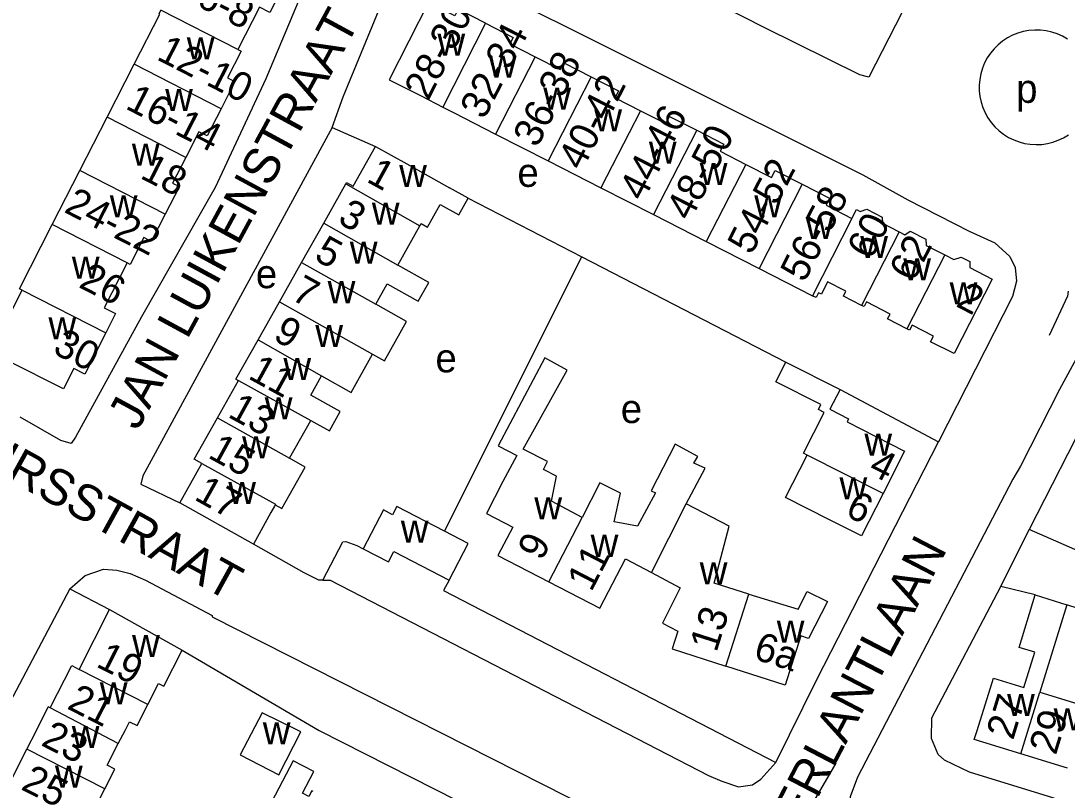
# Model space of a CAD drawing. Extents: x 159700 to 161346, y 381730 to 382922.
# Drawn here: x 161001.8 to 161147.7, y 382241.7 to 382349 of the extents above; entities that cross this region are included whole.
import ezdxf

# ---------------------------------------------------------------- set-up
doc = ezdxf.new("R2010")
doc.units = 0
for name, color, linetype in [('BLT_Basislijn', 7, 'Continuous'), ('BLT_Bebouwing', 7, 'Continuous'), ('BLT_Centroide', 7, 'Continuous'), ('BLT_Huisnummer', 7, 'Continuous'), ('BLT_Huisnummer_ tussenligend', 7, 'Continuous'), ('BLT_Huisnummer_reeks', 7, 'Continuous'), ('BLT_Onderverdeling_panden', 7, 'Continuous'), ('BLT_Straatnaam', 7, 'Continuous')]:
    doc.layers.add(name, color=color, linetype=linetype)

msp = doc.modelspace()

# ---------------------------------------------------------------- linework, layer by layer
at = {"layer": 'BLT_Basislijn'}
for p, q in [((161045.53, 382363.84), (161035.95, 382340.86)), ((161035.95, 382340.86), (161028.88, 382325.74)), ((161045.19, 382334.1), (161051.23, 382331.45)), ((161028.88, 382325.74), (161018.61, 382307.7)), ((161064.14, 382324.23), (161080.03, 382316.05)), ((161060.85, 382277.79), (161080.03, 382316.05)), ((161080.03, 382316.05), (161108.47, 382301.38)), ((161018.61, 382307.7), (161009.42, 382290.88)), ((161157.33, 382307.36), (161142.38, 382278.03)), ((161116.01, 382297.57), (161129.74, 382290.23)), ((161007.36, 382290.43), (161001.71, 382293.69)), ((161008.79, 382290.02), (161007.36, 382290.43)), ((161009.42, 382290.88), (161008.79, 382290.02)), ((161138.45, 382270.09), (161142.38, 382278.03)), ((161008.63, 382269.77), (161014.17, 382266.85)), ((161115.43, 382245.43), (161111.99, 382239.54))]:
    msp.add_line(p, q, dxfattribs=at)
for points in [[(161143.58, 382396.8), (161147.54, 382394.58), (161147.62, 382394.15), (161147.31, 382393.11), (161146.71, 382392.53), (161145.42, 382389.74), (161134.89, 382369.52), (161129.39, 382359.4), (161120.05, 382341.11), (161118.76, 382341.42), (161105.55, 382347.99), (161056.56, 382372.91)], [(161045.19, 382334.1), (161046.72, 382338.35), (161054.27, 382356.69), (161055.36, 382358.94), (161055.84, 382358.89), (161057.59, 382358.26), (161061.58, 382356.3), (161119.19, 382327.49), (161125.47, 382324.02), (161134.01, 382319.64), (161137.62, 382317.99), (161139.7, 382316.11), (161140.45, 382314.55), (161140.63, 382312.67), (161140.08, 382310.53), (161129.74, 382290.23)], [(161147.71, 382346.42), (161147.02, 382346.82), (161146.29, 382347.15), (161145.53, 382347.4), (161144.75, 382347.57), (161143.96, 382347.67), (161143.16, 382347.68), (161142.36, 382347.62), (161141.57, 382347.47), (161140.81, 382347.25), (161140.06, 382346.96), (161139.36, 382346.59), (161138.69, 382346.15), (161138.07, 382345.64), (161137.5, 382345.08), (161136.99, 382344.47), (161136.55, 382343.8), (161136.17, 382343.1), (161135.87, 382342.36), (161135.64, 382341.59), (161135.49, 382340.8), (161135.42, 382340.01), (161135.43, 382339.21), (161135.52, 382338.42), (161135.68, 382337.63), (161135.93, 382336.87), (161136.25, 382336.14), (161136.64, 382335.44), (161137.1, 382334.79), (161137.62, 382334.18), (161138.2, 382333.64), (161138.83, 382333.15), (161139.51, 382332.72), (161140.23, 382332.37), (161140.98, 382332.09), (161141.75, 382331.88), (161142.54, 382331.76), (161143.34, 382331.71), (161144.13, 382331.74), (161144.92, 382331.86), (161145.7, 382332.05), (161146.45, 382332.32), (161147.18, 382332.66), (161147.86, 382333.07)], [(161045.19, 382334.1), (161018.8, 382285.49), (161018.54, 382284.33), (161023.97, 382281.73)], [(161147.84, 382311.25), (161147.72, 382310.59), (161145.18, 382305.08)], [(161157.33, 382307.36), (161155.87, 382308.04), (161153.79, 382308.04), (161152.42, 382307.37), (161151.3, 382306.22), (161146.63, 382297.57), (161141.2, 382286.87), (161140.09, 382285.05), (161118.46, 382243.46), (161117.44, 382240.72), (161117.66, 382237.93), (161118.49, 382235.91), (161120.31, 382234.05), (161122.64, 382233.1), (161125.14, 382232.59)], [(161107.05, 382245.52), (161112.76, 382257.11), (161129.74, 382290.23)], [(161152.48, 382275.35), (161151.71, 382273.93), (161142.38, 382278.03)], [(161043.89, 382270.95), (161043.32, 382270.95), (161041.28, 382271.96), (161034.21, 382276)], [(161043.89, 382270.95), (161046.7, 382276.31), (161047.12, 382276.34), (161048.62, 382275.78), (161049.53, 382275.35)], [(161008.63, 382269.77), (161010.76, 382271.59), (161013.31, 382272.48), (161015.18, 382272.35), (161017.01, 382271.87), (161019.15, 382270.98), (161028.46, 382266.01), (161028.46, 382265.85), (161088.67, 382235.33), (161095.8, 382231.18), (161096.96, 382229.85), (161097.74, 382227.52), (161097.61, 382225.06), (161094.68, 382219.53), (161085.25, 382204.39), (161074.24, 382185.72), (161073.56, 382184.87), (161071.06, 382180.3), (161047.27, 382140.74), (161036.56, 382123.35), (161029.07, 382112.84), (161025.18, 382106.67)], [(161008.63, 382269.77), (160988.34, 382231.44), (160981.25, 382214.87), (160978.99, 382209.19), (160973.96, 382194.72), (160964.93, 382166.74), (160960.95, 382156.98)], [(161043.89, 382270.95), (161044.94, 382270.94), (161097.66, 382243.71), (161099.51, 382242.9), (161101.87, 382242.11), (161103.82, 382242.43), (161104.99, 382243.18), (161107.05, 382245.52)], [(161061.49, 382270.94), (161060.74, 382269.5), (161107.05, 382245.52)], [(161215.7, 382219.01), (161214.79, 382219.29), (161134.08, 382244.18), (161130.58, 382245.86), (161129.71, 382246.65), (161128.76, 382248.88), (161128.82, 382251.75), (161138.45, 382270.09)], [(161143.24, 382268.9), (161138.45, 382270.09)], [(161172.12, 382264.2), (161171.58, 382263.33), (161170.61, 382260.4), (161169.74, 382260.36), (161147.63, 382267.52)], [(161024.3, 382261.18), (161043.39, 382250), (161088.17, 382227.24), (161089.95, 382226.24), (161090.37, 382225.38), (161090.36, 382223.49), (161090.08, 382222.64), (161082.45, 382210.07), (161079.93, 382205.32), (161063.02, 382177.55), (161030.66, 382123.41), (161020.13, 382109.52)]]:
    msp.add_lwpolyline(points, dxfattribs=at)
at = {"layer": 'BLT_Bebouwing'}
for p, q in [((161013.82, 382335.53), (161017.59, 382342.91)), ((161010.02, 382328.11), (161013.82, 382335.53)), ((161067.98, 382333.18), (161075.31, 382329.44)), ((161048.13, 382325.92), (161051.23, 382331.45)), ((161006.16, 382320.55), (161010.02, 382328.11)), ((161075.31, 382329.44), (161082.68, 382325.68)), ((161064.14, 382324.23), (161061.56, 382325.66)), ((161082.68, 382325.68), (161090.02, 382321.94)), ((161090.02, 382321.94), (161097.37, 382318.18)), ((161040.94, 382315.28), (161044.02, 382320.74)), ((161054.35, 382314.91), (161057.43, 382320.4)), ((161097.37, 382318.18), (161104.75, 382314.42)), ((161037.84, 382309.78), (161040.94, 382315.28)), ((161104.75, 382314.42), (161112.17, 382310.63)), ((161034.86, 382304.49), (161037.84, 382309.78)), ((161031.76, 382299.01), (161034.86, 382304.49)), ((161108.47, 382301.38), (161116.01, 382297.57)), ((161031.76, 382299.01), (161032.12, 382298.81)), ((161029.21, 382293.62), (161032.12, 382298.81)), ((161039.26, 382287.96), (161042.22, 382293.25)), ((161023.97, 382281.73), (161027.04, 382287.22)), ((161094.54, 382281.6), (161097.2, 382286.6)), ((161034.21, 382276), (161023.97, 382281.73)), ((161052.36, 382280.77), (161049.53, 382275.35)), ((161053.6, 382280.08), (161052.36, 382280.77)), ((161054.21, 382281.25), (161053.6, 382280.08)), ((161060.85, 382277.79), (161054.21, 382281.25)), ((161064.16, 382276.06), (161060.85, 382277.79)), ((161061.49, 382270.94), (161064.16, 382276.06)), ((161049.53, 382275.35), (161053.04, 382273.52)), ((161053.04, 382273.52), (161053.79, 382274.95)), ((161053.79, 382274.95), (161061.49, 382270.94)), ((161009.91, 382258.48), (161014.17, 382266.85)), ((161014.17, 382266.85), (161024.3, 382261.18)), ((161143.88, 382255.32), (161150.36, 382253.33)), ((161005.87, 382253.13), (161005.61, 382253.27)), ((161000, 382242.24), (161002.63, 382247.4)), ((161147.71, 382244.73), (161141.23, 382246.73))]:
    msp.add_line(p, q, dxfattribs=at)
for points in [[(161037.81, 382352.67), (161036.52, 382350.15), (161035.05, 382350.9), (161032.03, 382344.99)], [(161066.6, 382348.64), (161062.75, 382350.61), (161062.28, 382349.68), (161058.65, 382351.53), (161053.14, 382340.76), (161057.6, 382338.49), (161060.62, 382336.94)], [(161017.59, 382342.91), (161021.18, 382349.92), (161021.07, 382349.97), (161021.32, 382350.47)], [(161066.6, 382348.64), (161070.45, 382346.67), (161069.98, 382345.76), (161073.49, 382343.96)], [(161032.03, 382344.99), (161032.51, 382344.74), (161030.61, 382341.03), (161031.64, 382340.5), (161029.7, 382336.71)], [(161073.49, 382343.96), (161077, 382342.17), (161077.49, 382343.12), (161081.31, 382341.17)], [(161081.31, 382341.17), (161085.14, 382339.21), (161084.64, 382338.25), (161088.18, 382336.44)], [(161060.62, 382336.94), (161062.12, 382336.18), (161067.98, 382333.18)], [(161029.7, 382336.71), (161027.76, 382332.93), (161026.62, 382333.51), (161024.78, 382329.92)], [(161088.18, 382336.44), (161091.73, 382334.63), (161092.24, 382335.64), (161096.03, 382333.7)], [(161096.03, 382333.7), (161099.82, 382331.76), (161099.31, 382330.77), (161102.88, 382328.94)], [(161051.23, 382331.45), (161055.59, 382329.01), (161061.56, 382325.66)], [(161024.78, 382329.92), (161022.94, 382326.33), (161023.89, 382325.85), (161021.93, 382322.02)], [(161102.88, 382328.94), (161106.44, 382327.12), (161106.95, 382328.11), (161110.75, 382326.17)], [(161044.02, 382320.74), (161047.11, 382326.22)], [(161047.11, 382326.22), (161047.22, 382326.42), (161048.13, 382325.92)], [(161110.75, 382326.17), (161114.55, 382324.22), (161114.06, 382323.26), (161117.68, 382321.41)], [(161058.51, 382320.2), (161060.27, 382323.34), (161062.84, 382321.9), (161064.14, 382324.23)], [(161117.68, 382321.41), (161118.31, 382322.64), (161118.81, 382322.39), (161119.76, 382322.69), (161121.89, 382321.6), (161121.94, 382320.74), (161124.27, 382319.54)], [(161021.93, 382322.02), (161019.98, 382318.2), (161018.93, 382318.73), (161017.02, 382315), (161016.62, 382315.2)], [(161001.99, 382311.41), (161001.58, 382311.61), (161006.16, 382320.55)], [(161057.43, 382320.4), (161057.59, 382320.7), (161058.51, 382320.2)], [(161124.27, 382319.54), (161125.06, 382319.14), (161125.8, 382319.62), (161127.99, 382318.5), (161128.03, 382317.65), (161130.63, 382316.32)], [(161016.62, 382315.2), (161013.42, 382308.95), (161015.01, 382308.13), (161013.64, 382305.45)], [(161130.63, 382316.32), (161131.88, 382315.68), (161132.89, 382316.01), (161134.09, 382315.4), (161134.13, 382314.55), (161137.24, 382312.96), (161131.92, 382302.55), (161128.65, 382304.22), (161129.05, 382304.99), (161126.05, 382306.52), (161125.7, 382305.84), (161125.35, 382306.02)], [(161051.29, 382309.44), (161052.89, 382312.31), (161057.2, 382309.89), (161058.66, 382312.49), (161054.35, 382314.91)], [(161119.02, 382309.29), (161116.49, 382310.58), (161116.84, 382311.26), (161114.26, 382312.57), (161113.41, 382310.84), (161113.02, 382311.04), (161112.68, 382310.37), (161112.17, 382310.63)], [(161000, 382308.16), (161000.16, 382308.48), (161000.44, 382308.37), (161001.99, 382311.41)], [(161050.82, 382302.46), (161052.49, 382301.53), (161055.58, 382307.04), (161051.29, 382309.44)], [(161125.35, 382306.02), (161122.64, 382307.4), (161122.99, 382308.08), (161119.71, 382309.76), (161119.38, 382309.11), (161119.02, 382309.29)], [(161013.64, 382305.45), (161010.7, 382299.7), (161009.18, 382300.48), (161007.72, 382297.63), (160999.99, 382301.55)], [(161043.73, 382299.46), (161047.84, 382297.15), (161050.82, 382302.46)], [(161080.08, 382279.72), (161075.77, 382281.96), (161076.48, 382285.44), (161074.67, 382286.39), (161075.23, 382287.5), (161071.82, 382289.23), (161077.97, 382300.23), (161074.86, 382301.95), (161068.35, 382289.7), (161070.93, 382288.33), (161069.01, 382284.71), (161066.7, 382280.27), (161070.37, 382278.36), (161068.32, 382274.4), (161075.41, 382270.72)], [(161111.43, 382288.41), (161110.94, 382288.66), (161113.81, 382294.34), (161112.99, 382294.75), (161113.34, 382295.45), (161107.07, 382298.62), (161108.47, 382301.38)], [(161042.22, 382293.25), (161044.83, 382291.77), (161046.33, 382294.46), (161042.21, 382296.77), (161043.73, 382299.46)], [(161116.01, 382297.57), (161114.61, 382294.8), (161117.21, 382293.48), (161116.99, 382293.04), (161125.02, 382288.97), (161122.02, 382283.05)], [(161027.04, 382287.22), (161025.96, 382287.82), (161029.21, 382293.62)], [(161097.2, 382286.6), (161095.64, 382287.28), (161096.18, 382288.2), (161093.02, 382289.91), (161089.66, 382283.44), (161090.29, 382283.14), (161087.76, 382278.47), (161084.5, 382279.11), (161085.42, 382283.08), (161082.53, 382284.55), (161080.08, 382279.72)], [(161037.27, 382281.46), (161038.16, 382280.93), (161041.44, 382286.74), (161039.26, 382287.96)], [(161122.02, 382283.05), (161119.03, 382277.13), (161114.56, 382279.39), (161108.43, 382282.48), (161111.43, 382288.41)], [(161037.27, 382281.46), (161037.16, 382281.27), (161036.67, 382280.4), (161034.21, 382276)], [(161103.32, 382269.02), (161098.45, 382270.52), (161100.55, 382278.48), (161094.54, 382281.6)], [(161075.41, 382270.72), (161082.5, 382267.04), (161086.08, 382273.95), (161089.73, 382272.04)], [(161089.73, 382272.04), (161093.74, 382269.88), (161093.5, 382269.4), (161091.25, 382264.94), (161093.4, 382263.83), (161092.61, 382261.37), (161100.1, 382258.98)], [(161103.32, 382269.02), (161110.17, 382266.91), (161111.44, 382269.38), (161114.28, 382268), (161111.61, 382262.83), (161110.55, 382263.17), (161108.35, 382256.33), (161100.1, 382258.98)], [(161141.23, 382246.73), (161134.74, 382248.73), (161135.14, 382250), (161137.42, 382257.31), (161141.66, 382256), (161143.17, 382260.9), (161140.98, 382261.57), (161143.24, 382268.9)], [(161143.24, 382268.9), (161147.63, 382267.52)], [(161147.63, 382267.52), (161143.88, 382255.32)], [(161019.5, 382253.61), (161020.99, 382256.53), (161021.74, 382256.15), (161024.3, 382261.18)], [(161005.87, 382253.13), (161008.88, 382259.05), (161009.91, 382258.48)], [(161002.63, 382247.4), (161003.95, 382250), (161005.61, 382253.27)], [(161015.38, 382248.18), (161016.34, 382250.01), (161016.96, 382251.21), (161018.01, 382250.68), (161019.5, 382253.61)], [(161035.42, 382252.44), (161032.37, 382246.6), (161037.75, 382243.8), (161040.85, 382249.79)], [(161040.85, 382249.79), (161040.44, 382250), (161035.42, 382252.44)], [(161013.5, 382241.86), (161014.89, 382244.59), (161013.81, 382245.15), (161015.38, 382248.18)], [(161042.55, 382241.49), (161042.37, 382241.59), (161041.93, 382240.76), (161041.05, 382241.23), (161042.65, 382244.27), (161039.78, 382245.78), (161036.29, 382239.13), (161034.04, 382234.83), (161032.19, 382231.3), (161036.12, 382229.24), (161038.12, 382233.07)], [(161009.44, 382236.62), (161011, 382239.7), (161012.11, 382239.13), (161013.5, 382241.86)]]:
    msp.add_lwpolyline(points, dxfattribs=at)
at = {"layer": 'BLT_Onderverdeling_panden'}
for p, q in [((161032.03, 382344.99), (161021.32, 382350.47)), ((161066.6, 382348.64), (161060.62, 382336.94)), ((161029.7, 382336.71), (161017.59, 382342.91)), ((161073.49, 382343.96), (161067.98, 382333.18)), ((161081.31, 382341.17), (161075.31, 382329.44)), ((161024.78, 382329.92), (161013.82, 382335.53)), ((161088.18, 382336.44), (161082.68, 382325.68)), ((161096.03, 382333.7), (161090.02, 382321.94)), ((161021.93, 382322.02), (161010.02, 382328.11)), ((161102.88, 382328.94), (161097.37, 382318.18)), ((161047.11, 382326.22), (161057.43, 382320.4)), ((161110.75, 382326.17), (161104.75, 382314.42)), ((161117.68, 382321.41), (161112.17, 382310.63)), ((161016.62, 382315.2), (161006.16, 382320.55)), ((161044.02, 382320.74), (161054.35, 382314.91)), ((161124.27, 382319.54), (161119.02, 382309.29)), ((161040.94, 382315.28), (161051.29, 382309.44)), ((161130.63, 382316.32), (161125.35, 382306.02)), ((161001.99, 382311.41), (161013.64, 382305.45)), ((161037.84, 382309.78), (161050.82, 382302.46)), ((161034.86, 382304.49), (161043.73, 382299.46)), ((161032.12, 382298.81), (161042.22, 382293.25)), ((161029.21, 382293.62), (161039.26, 382287.96)), ((161122.02, 382283.05), (161111.43, 382288.41)), ((161089.73, 382272.04), (161094.54, 382281.6)), ((161075.41, 382270.72), (161080.08, 382279.72)), ((161100.1, 382258.98), (161103.32, 382269.02)), ((161019.5, 382253.61), (161009.91, 382258.48)), ((161141.23, 382246.73), (161143.88, 382255.32)), ((161015.38, 382248.18), (161005.87, 382253.13)), ((161013.5, 382241.86), (161002.63, 382247.4))]:
    msp.add_line(p, q, dxfattribs=at)
msp.add_lwpolyline([(161027.04, 382287.22), (161037.32, 382281.56), (161037.27, 382281.46)], dxfattribs=at)

# ---------------------------------------------------------------- texts
at = {"layer": 'BLT_Centroide'}
for s, p in [('w', (161059.88, 382344.11)), ('w', (161024.93, 382343.59)), ('w', (161067.05, 382341.03)), ('p', (161140.57, 382337.53)), ('w', (161021.91, 382336.41)), ('w', (161074.64, 382336.58)), ('w', (161081.75, 382333.55)), ('w', (161017.27, 382328.78)), ('w', (161089.36, 382329.06)), ('w', (161054.54, 382325.81)), ('e', (161071.03, 382325.81)), ('w', (161096.45, 382326.08)), ('w', (161014.19, 382321.56)), ('w', (161104.06, 382321.56)), ('w', (161050.73, 382320.56)), ('w', (161111.22, 382318.53)), ('w', (161047.66, 382315.09)), ('w', (161118.83, 382315.89)), ('w', (161008.9, 382313)), ('w', (161124.83, 382312.77)), ('e', (161034.56, 382311.68)), ('w', (161044.57, 382309.59)), ('w', (161131.3, 382309.42)), ('w', (161005.64, 382304.53)), ('w', (161042.85, 382303.47)), ('w', (161038.4, 382298.88)), ('e', (161059.6, 382299.94)), ('w', (161035.8, 382293.38)), ('e', (161085.44, 382292.87)), ('w', (161032.64, 382287.94)), ('w', (161119.41, 382288.34)), ('w', (161030.71, 382281.59)), ('w', (161115.94, 382282.22)), ('w', (161073.39, 382279.42)), ('w', (161054.77, 382276.19)), ('w', (161081.24, 382274.21)), ('w', (161096.45, 382270.36)), ('w', (161107.19, 382262.25)), ('w', (161017.3, 382260.22)), ('w', (161012.8, 382253.62)), ('w', (161139.31, 382252.02)), ('w', (161145.8, 382250.02)), ('w', (161035.53, 382248.05)), ('w', (161008.89, 382247.56)), ('w', (161006.55, 382242))]:
    msp.add_text(s, height=4, dxfattribs=at).set_placement(p)
at = {"layer": 'BLT_Huisnummer'}
for s, rotation, p in [('18', 332.9054, (161018.28, 382327.1)), ('1', 331.1596, (161049.84, 382326.61)), ('60', 62.9167, (161120.37, 382315.5)), ('5', 331.1585, (161042.52, 382315.73)), ('62', 62.9217, (161126.25, 382312.41)), ('26', 332.9054, (161009.7, 382311.89)), ('2', 332.9255, (161132.03, 382309.21)), ('9', 331.1593, (161036.8, 382304.55)), ('30', 332.9054, (161006.07, 382302.69)), ('13', 331.158, (161030.5, 382293.8)), ('4', 333.1637, (161119.81, 382285.93)), ('17', 330.7433, (161025.81, 382282.27)), ('6', 333.1685, (161116.57, 382280.05)), ('9', 62.5857, (161074.42, 382273.53)), ('11', 62.5894, (161081.32, 382269.2)), ('13', 72.2297, (161098.77, 382260.78)), ('6a', 342.2326, (161103.77, 382260.03)), ('19', 333.0305, (161012.14, 382258.97)), ('27', 72.8813, (161140.14, 382248.53)), ('23', 333.019, (161004.45, 382247.99))]:
    msp.add_text(s, height=4, rotation=rotation, dxfattribs=at).set_placement(p)
at = {"layer": 'BLT_Huisnummer_ tussenligend'}
for s, rotation, p in [('3', 331.1596, (161045.81, 382320.86)), ('7', 331.1585, (161039.31, 382310.21)), ('11', 331.1593, (161033.33, 382299.16)), ('15', 331.158, (161027.73, 382288.12)), ('21', 333.0305, (161008.08, 382253.11)), ('29', 72.8813, (161146.1, 382246.44)), ('25', 333.019, (161001.65, 382241.85))]:
    msp.add_text(s, height=4, rotation=rotation, dxfattribs=at).set_placement(p)
at = {"layer": 'BLT_Huisnummer_reeks'}
for s, rotation, p in [('6-8', 332.9178, (161026.04, 382351.21)), ('28-30a', 62.924, (161058.62, 382337.75)), ('32-34', 62.924, (161066.4, 382335.08)), ('12-10', 332.9074, (161020.57, 382343.65)), ('36-38', 62.9214, (161073.79, 382331.15)), ('40-42', 62.9214, (161080.05, 382327.95)), ('16-14', 332.9074, (161016.21, 382336.8)), ('44-46', 62.9209, (161088.58, 382323.66)), ('48-50', 62.9209, (161095.13, 382320.9)), ('54-52', 62.929, (161103.68, 382316.2)), ('24-22', 332.9101, (161007.66, 382322.36)), ('56-58', 62.929, (161111.05, 382312.35))]:
    msp.add_text(s, height=4, rotation=rotation, dxfattribs=at).set_placement(p)
at = {"layer": 'BLT_Straatnaam'}
for s, rotation, p in [('JAN LUIKENSTRAAT', 61.5045, (161018.07, 382291.68)), ('VAN MEURSSTRAAT', 331.1458, (160972.86, 382299.88)), ('JACOB VAN MAERLANTLAAN', 62.5214, (161087.82, 382192.23))]:
    msp.add_text(s, height=5, rotation=rotation, dxfattribs=at).set_placement(p)

doc.saveas('drawing.dxf')
